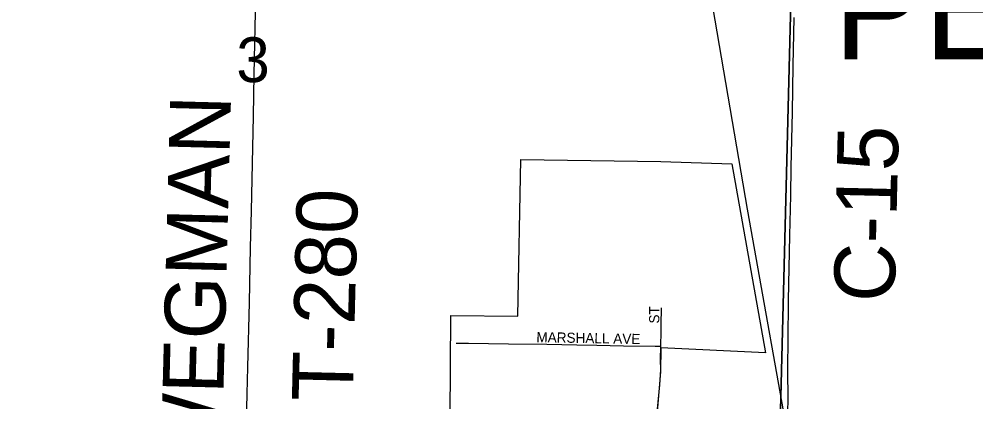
# Model space of a CAD drawing. Extents: x 1443599 to 1910620, y 1028088 to 1361369.
# Drawn here: x 1702787 to 1707504, y 1245932 to 1247820 of the extents above; entities that cross this region are included whole.
import ezdxf

# ---------------------------------------------------------------- set-up
doc = ezdxf.new("R2010")
doc.units = 0
for name, color, linetype in [('GM_X_City_Street', 7, 'Continuous'), ('GM_X_City_Street_Text', 7, 'Continuous'), ('GM_X_Corporation', 7, 'Continuous'), ('GM_X_Corporation_Text', 7, 'Continuous'), ('GM_X_County_Road', 7, 'Continuous'), ('GM_X_County_Road_Text', 7, 'Continuous'), ('GM_X_Rail_Line', 7, 'Continuous'), ('GM_X_Section', 7, 'Continuous'), ('GM_X_Section_Text', 7, 'Continuous'), ('GM_X_Township_Road', 7, 'Continuous'), ('GM_X_Township_Road_Text', 7, 'Continuous')]:
    doc.layers.add(name, color=color, linetype=linetype)

msp = doc.modelspace()

# ---------------------------------------------------------------- linework, layer by layer
at = {"layer": 'GM_X_City_Street'}
for points in [[(1705951, 1246207.3), (1705952.2, 1246279.3), (1705952.7, 1246312.3), (1705954, 1246396)], [(1704941.1, 1246221), (1705003, 1246222.2), (1705200.3, 1246219.2), (1705389.4, 1246216.5), (1705537.4, 1246213.4), (1705636.1, 1246211.8), (1705767.6, 1246208.9), (1705923.7, 1246207.5), (1705951, 1246207.3)], [(1705929.2, 1245844.9), (1705945.6, 1246016), (1705950.1, 1246090.2), (1705949.9, 1246139.6), (1705951, 1246207.3)]]:
    msp.add_lwpolyline(points, dxfattribs=at)
at = {"layer": 'GM_X_Corporation'}
msp.add_lwpolyline([(1702566.4, 1245086.6), (1703007.5, 1245081.4), (1703017.7, 1245691.8), (1703091.1, 1245689.6), (1703203.9, 1245440.2), (1703889.9, 1245433.5), (1703907.2, 1245760.2), (1704910, 1245726.7), (1704912.3, 1245857), (1704915.2, 1246358.6), (1705246.4, 1246355.5), (1705261.4, 1247127.4), (1705950.6, 1247118.2), (1706300.7, 1247106.1), (1706466.6, 1246174.8), (1705950.9, 1246199.4), (1705949.5, 1246080.6), (1705929.1, 1245843.9), (1705923, 1245730.5), (1706550.7, 1245713.5), (1707876.1, 1245691.3)], dxfattribs=at)
at = {"layer": 'GM_X_County_Road'}
msp.add_lwpolyline([(1706550.7, 1245713.5), (1706550.8, 1245731.2), (1706552, 1245750.8), (1706561.2, 1245790.5), (1706572.8, 1245851.8), (1706574.8, 1245875.9), (1706576.8, 1245898.1), (1706578, 1245931.1), (1706576.5, 1246103.7), (1706578.5, 1246235), (1706580.6, 1246432.2), (1706587, 1246752.4), (1706591.2, 1246949.4), (1706594, 1247089.1), (1706600, 1247360.1), (1706603, 1247590.1), (1706608.5, 1247828.1)], dxfattribs=at)
at = {"layer": 'GM_X_Rail_Line'}
msp.add_lwpolyline([(1706690.5, 1244887.8), (1706606.1, 1245603.4), (1706377.4, 1246882.7), (1705814.3, 1250180.6), (1704886.6, 1255544.5), (1704202.7, 1259535.8), (1702861.1, 1267304.9), (1702177.3, 1271326.8), (1700945.5, 1278383.5), (1700946.3, 1278377.1), (1700040.7, 1283682.2), (1699417.4, 1287302.6)], dxfattribs=at)
at = {"layer": 'GM_X_Section'}
for points in [[(1701484.7, 1250256), (1706651.1, 1250240.6), (1706519.4, 1245047.3), (1704211, 1245119.2), (1701227.6, 1245132.1), (1701350.6, 1250255.4)], [(1706751.2, 1250239.6), (1711825.4, 1250207), (1711752.3, 1245075.1), (1706519.4, 1245047.3), (1706651.1, 1250240.6)]]:
    msp.add_lwpolyline(points, close=True, dxfattribs=at)
at = {"layer": 'GM_X_Township_Road'}
msp.add_lwpolyline([(1703907.2, 1245760.2), (1703908.3, 1245831.7), (1703911.2, 1245971.3), (1703915.2, 1246102.6), (1703922.7, 1246422.6), (1703928.5, 1246693.5), (1703933, 1246874), (1703939.9, 1247185.9), (1703943.1, 1247341.8), (1703946.3, 1247547), (1703955, 1247932.7), (1703960.7, 1248211.8), (1703965.8, 1248425.2), (1703970.1, 1248605.8), (1703979.4, 1248966.8), (1703981.9, 1249106.4), (1703984.4, 1249204.9), (1703989, 1249336.1), (1703996.2, 1249672.6), (1704000.6, 1249845), (1704008.2, 1250091.2), (1704010.1, 1250140.4), (1704011.7, 1250184.1)], dxfattribs=at)

# ---------------------------------------------------------------- texts
at = {"layer": 'GM_X_City_Street_Text'}
for s, rotation, p in [('ST', 90, (1705943.3, 1246318.5)), ('MARSHALL AVE', 358.9287, (1705336.9, 1246226.7))]:
    msp.add_text(s, height=50, rotation=rotation, dxfattribs=at).set_placement(p)
at = {"layer": 'GM_X_Corporation_Text'}
msp.add_text('PEMBERVILLE', height=500, rotation=0, dxfattribs=at).set_placement((1706801.9, 1247621.5))
at = {"layer": 'GM_X_County_Road_Text'}
msp.add_text('C-15', height=300, rotation=88.6573, dxfattribs=at).set_placement((1707103.1, 1246422.1))
at = {"layer": 'GM_X_Section_Text'}
msp.add_text('3', height=221, rotation=0, dxfattribs=at).set_placement((1703858.3, 1247509))
at = {"layer": 'GM_X_Township_Road_Text'}
for s, rotation, p in [('WEGMAN', 88.5149, (1703784.3, 1245590.9)), ('T-280', 88.5959, (1704431.7, 1245932.2))]:
    msp.add_text(s, height=300, rotation=rotation, dxfattribs=at).set_placement(p)

doc.saveas('drawing.dxf')
